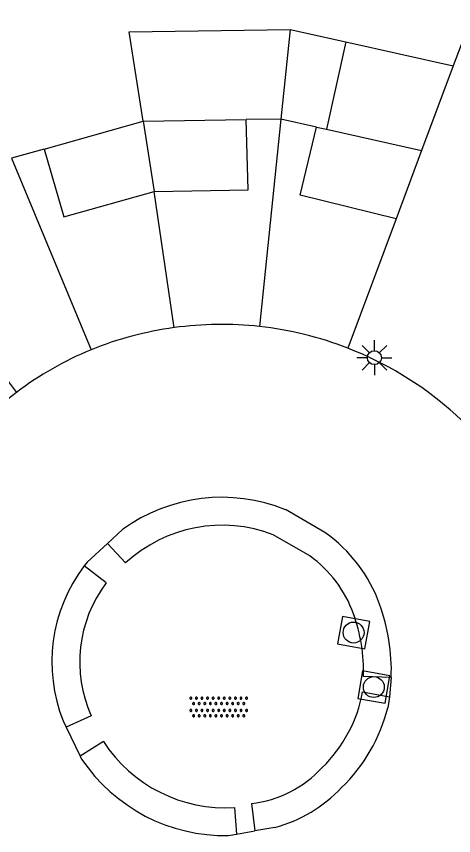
# Model space of a CAD drawing. Extents: x 124000 to 128010, y 398999 to 403000.
# Drawn here: x 127255.3 to 127270.99, y 400057.22 to 400086.63 of the extents above; entities that cross this region are included whole.
import ezdxf

# ---------------------------------------------------------------- set-up
doc = ezdxf.new("R2010")
doc.units = 0
for name, color, linetype in [('gg-afsc-muur', 7, 'Continuous'), ('gg-bbg-bijgebouw', 7, 'Continuous'), ('gg-bbg-gedigitaliseerde bijgebouw', 7, 'Continuous'), ('gg-bbg-luifel en loopbrug', 7, 'Continuous'), ('gg-bbg-tussenscheiding', 7, 'Continuous'), ('gg-knt-bovenkant onderkant talud', 7, 'Continuous'), ('gg-knt-verharding', 7, 'Continuous'), ('gt-grn-groengrens', 7, 'Continuous'), ('gt-symb-lichtmast', 7, 'Continuous'), ('gt-symb-overige verharding', 7, 'Continuous'), ('gt-symb-rioolschacht', 7, 'Continuous')]:
    doc.layers.add(name, color=color, linetype=linetype)

# ---------------------------------------------------------------- blocks, each defined once
blk = doc.blocks.new('gt0-LMAST')
at = {"layer": 'gt-symb-lichtmast'}
for p, q in [((-0.005, 0.246), (-0.005, 0.621)), ((-0.182, 0.173), (-0.447, 0.438)), ((0.172, 0.173), (0.437, 0.438)), ((-0.255, -0.004), (-0.63, -0.004)), ((-0.182, -0.181), (-0.447, -0.446)), ((-0.005, -0.254), (-0.005, -0.629)), ((0.437, -0.446), (0.172, -0.181)), ((0.245, -0.004), (0.62, -0.004))]:
    blk.add_line(p, q, dxfattribs=at)
blk.add_circle((-0.005, -0.004), 0.25, dxfattribs=at)
blk = doc.blocks.new('gt0-RS')
at = {"layer": 'gt-symb-rioolschacht'}
blk.add_lwpolyline([(-0.5, -0.5), (0.5, -0.5), (0.5, 0.5), (-0.5, 0.5)], close=True, dxfattribs=at)
blk.add_circle((0, 0), 0.375, dxfattribs=at)
blk = doc.blocks.new('gt0-OVH')
at = {"layer": 'gt-symb-overige verharding'}
for points in [[(-0.972, 0.298), (-0.967, 0.308), (-0.965, 0.319), (-0.966, 0.33), (-0.971, 0.34), (-0.978, 0.348), (-0.988, 0.353), (-0.999, 0.355), (-1.01, 0.354), (-1.02, 0.349), (-1.028, 0.342), (-1.033, 0.332), (-1.035, 0.321), (-1.034, 0.31), (-1.029, 0.3), (-1.022, 0.292), (-1.012, 0.287), (-1.001, 0.285), (-0.99, 0.286), (-0.98, 0.291)], [(-0.772, 0.298), (-0.767, 0.308), (-0.765, 0.319), (-0.766, 0.33), (-0.771, 0.34), (-0.778, 0.348), (-0.788, 0.353), (-0.799, 0.355), (-0.81, 0.354), (-0.82, 0.349), (-0.828, 0.342), (-0.833, 0.332), (-0.835, 0.321), (-0.834, 0.31), (-0.829, 0.3), (-0.822, 0.292), (-0.812, 0.287), (-0.801, 0.285), (-0.79, 0.286), (-0.78, 0.291)], [(-0.572, 0.298), (-0.567, 0.308), (-0.565, 0.319), (-0.566, 0.33), (-0.571, 0.34), (-0.578, 0.348), (-0.588, 0.353), (-0.599, 0.355), (-0.61, 0.354), (-0.62, 0.349), (-0.628, 0.342), (-0.633, 0.332), (-0.635, 0.321), (-0.634, 0.31), (-0.629, 0.3), (-0.622, 0.292), (-0.612, 0.287), (-0.601, 0.285), (-0.59, 0.286), (-0.58, 0.291)], [(-0.372, 0.298), (-0.367, 0.308), (-0.365, 0.319), (-0.366, 0.33), (-0.371, 0.34), (-0.378, 0.348), (-0.388, 0.353), (-0.399, 0.355), (-0.41, 0.354), (-0.42, 0.349), (-0.428, 0.342), (-0.433, 0.332), (-0.435, 0.321), (-0.434, 0.31), (-0.429, 0.3), (-0.422, 0.292), (-0.412, 0.287), (-0.401, 0.285), (-0.39, 0.286), (-0.38, 0.291)], [(-0.172, 0.298), (-0.167, 0.308), (-0.165, 0.319), (-0.166, 0.33), (-0.171, 0.34), (-0.178, 0.348), (-0.188, 0.353), (-0.199, 0.355), (-0.21, 0.354), (-0.22, 0.349), (-0.228, 0.342), (-0.233, 0.332), (-0.235, 0.321), (-0.234, 0.31), (-0.229, 0.3), (-0.222, 0.292), (-0.212, 0.287), (-0.201, 0.285), (-0.19, 0.286), (-0.18, 0.291)], [(0.028, 0.298), (0.033, 0.308), (0.035, 0.319), (0.034, 0.33), (0.029, 0.34), (0.022, 0.348), (0.012, 0.353), (0.001, 0.355), (-0.01, 0.354), (-0.02, 0.349), (-0.028, 0.342), (-0.033, 0.332), (-0.035, 0.321), (-0.034, 0.31), (-0.029, 0.3), (-0.022, 0.292), (-0.012, 0.287), (-0.001, 0.285), (0.01, 0.286), (0.02, 0.291)], [(0.228, 0.298), (0.233, 0.308), (0.235, 0.319), (0.234, 0.33), (0.229, 0.34), (0.222, 0.348), (0.212, 0.353), (0.201, 0.355), (0.19, 0.354), (0.18, 0.349), (0.172, 0.342), (0.167, 0.332), (0.165, 0.321), (0.166, 0.31), (0.171, 0.3), (0.178, 0.292), (0.188, 0.287), (0.199, 0.285), (0.21, 0.286), (0.22, 0.291)], [(0.428, 0.298), (0.433, 0.308), (0.435, 0.319), (0.434, 0.33), (0.429, 0.34), (0.422, 0.348), (0.412, 0.353), (0.401, 0.355), (0.39, 0.354), (0.38, 0.349), (0.372, 0.342), (0.367, 0.332), (0.365, 0.321), (0.366, 0.31), (0.371, 0.3), (0.378, 0.292), (0.388, 0.287), (0.399, 0.285), (0.41, 0.286), (0.42, 0.291)], [(0.628, 0.298), (0.633, 0.308), (0.635, 0.319), (0.634, 0.33), (0.629, 0.34), (0.622, 0.348), (0.612, 0.353), (0.601, 0.355), (0.59, 0.354), (0.58, 0.349), (0.572, 0.342), (0.567, 0.332), (0.565, 0.321), (0.566, 0.31), (0.571, 0.3), (0.578, 0.292), (0.588, 0.287), (0.599, 0.285), (0.61, 0.286), (0.62, 0.291)], [(0.828, 0.298), (0.833, 0.308), (0.835, 0.319), (0.834, 0.33), (0.829, 0.34), (0.822, 0.348), (0.812, 0.353), (0.801, 0.355), (0.79, 0.354), (0.78, 0.349), (0.772, 0.342), (0.767, 0.332), (0.765, 0.321), (0.766, 0.31), (0.771, 0.3), (0.778, 0.292), (0.788, 0.287), (0.799, 0.285), (0.81, 0.286), (0.82, 0.291)], [(1.028, 0.298), (1.033, 0.308), (1.035, 0.319), (1.034, 0.33), (1.029, 0.34), (1.022, 0.348), (1.012, 0.353), (1.001, 0.355), (0.99, 0.354), (0.98, 0.349), (0.972, 0.342), (0.967, 0.332), (0.965, 0.321), (0.966, 0.31), (0.971, 0.3), (0.978, 0.292), (0.988, 0.287), (0.999, 0.285), (1.01, 0.286), (1.02, 0.291)], [(-0.872, 0.106), (-0.867, 0.116), (-0.865, 0.126), (-0.866, 0.137), (-0.871, 0.147), (-0.878, 0.156), (-0.888, 0.161), (-0.899, 0.163), (-0.91, 0.162), (-0.92, 0.157), (-0.928, 0.15), (-0.933, 0.14), (-0.935, 0.129), (-0.934, 0.118), (-0.929, 0.108), (-0.922, 0.1), (-0.912, 0.095), (-0.901, 0.092), (-0.89, 0.094), (-0.88, 0.098)], [(-0.672, 0.106), (-0.667, 0.116), (-0.665, 0.126), (-0.666, 0.137), (-0.671, 0.147), (-0.678, 0.156), (-0.688, 0.161), (-0.699, 0.163), (-0.71, 0.162), (-0.72, 0.157), (-0.728, 0.15), (-0.733, 0.14), (-0.735, 0.129), (-0.734, 0.118), (-0.729, 0.108), (-0.722, 0.1), (-0.712, 0.095), (-0.701, 0.092), (-0.69, 0.094), (-0.68, 0.098)], [(-0.472, 0.106), (-0.467, 0.116), (-0.465, 0.126), (-0.466, 0.137), (-0.471, 0.147), (-0.478, 0.156), (-0.488, 0.161), (-0.499, 0.163), (-0.51, 0.162), (-0.52, 0.157), (-0.528, 0.15), (-0.533, 0.14), (-0.535, 0.129), (-0.534, 0.118), (-0.529, 0.108), (-0.522, 0.1), (-0.512, 0.095), (-0.501, 0.092), (-0.49, 0.094), (-0.48, 0.098)], [(-0.272, 0.106), (-0.267, 0.116), (-0.265, 0.126), (-0.266, 0.137), (-0.271, 0.147), (-0.278, 0.156), (-0.288, 0.161), (-0.299, 0.163), (-0.31, 0.162), (-0.32, 0.157), (-0.328, 0.15), (-0.333, 0.14), (-0.335, 0.129), (-0.334, 0.118), (-0.329, 0.108), (-0.322, 0.1), (-0.312, 0.095), (-0.301, 0.092), (-0.29, 0.094), (-0.28, 0.098)], [(-0.072, 0.106), (-0.067, 0.116), (-0.065, 0.126), (-0.066, 0.137), (-0.071, 0.147), (-0.078, 0.156), (-0.088, 0.161), (-0.099, 0.163), (-0.11, 0.162), (-0.12, 0.157), (-0.128, 0.15), (-0.133, 0.14), (-0.135, 0.129), (-0.134, 0.118), (-0.129, 0.108), (-0.122, 0.1), (-0.112, 0.095), (-0.101, 0.092), (-0.09, 0.094), (-0.08, 0.098)], [(0.128, 0.106), (0.133, 0.116), (0.135, 0.126), (0.134, 0.137), (0.129, 0.147), (0.122, 0.156), (0.112, 0.161), (0.101, 0.163), (0.09, 0.162), (0.08, 0.157), (0.072, 0.15), (0.067, 0.14), (0.065, 0.129), (0.066, 0.118), (0.071, 0.108), (0.078, 0.1), (0.088, 0.095), (0.099, 0.092), (0.11, 0.094), (0.12, 0.098)], [(0.328, 0.106), (0.333, 0.116), (0.335, 0.126), (0.334, 0.137), (0.329, 0.147), (0.322, 0.156), (0.312, 0.161), (0.301, 0.163), (0.29, 0.162), (0.28, 0.157), (0.272, 0.15), (0.267, 0.14), (0.265, 0.129), (0.266, 0.118), (0.271, 0.108), (0.278, 0.1), (0.288, 0.095), (0.299, 0.092), (0.31, 0.094), (0.32, 0.098)], [(0.528, 0.106), (0.533, 0.116), (0.535, 0.126), (0.534, 0.137), (0.529, 0.147), (0.522, 0.156), (0.512, 0.161), (0.501, 0.163), (0.49, 0.162), (0.48, 0.157), (0.472, 0.15), (0.467, 0.14), (0.465, 0.129), (0.466, 0.118), (0.471, 0.108), (0.478, 0.1), (0.488, 0.095), (0.499, 0.092), (0.51, 0.094), (0.52, 0.098)], [(0.728, 0.106), (0.733, 0.116), (0.735, 0.126), (0.734, 0.137), (0.729, 0.147), (0.722, 0.156), (0.712, 0.161), (0.701, 0.163), (0.69, 0.162), (0.68, 0.157), (0.672, 0.15), (0.667, 0.14), (0.665, 0.129), (0.666, 0.118), (0.671, 0.108), (0.678, 0.1), (0.688, 0.095), (0.699, 0.092), (0.71, 0.094), (0.72, 0.098)], [(0.928, 0.106), (0.933, 0.116), (0.935, 0.126), (0.934, 0.137), (0.929, 0.147), (0.922, 0.156), (0.912, 0.161), (0.901, 0.163), (0.89, 0.162), (0.88, 0.157), (0.872, 0.15), (0.867, 0.14), (0.865, 0.129), (0.866, 0.118), (0.871, 0.108), (0.878, 0.1), (0.888, 0.095), (0.899, 0.092), (0.91, 0.094), (0.92, 0.098)], [(-0.972, -0.142), (-0.967, -0.132), (-0.965, -0.121), (-0.966, -0.11), (-0.971, -0.1), (-0.978, -0.092), (-0.988, -0.087), (-0.999, -0.085), (-1.01, -0.086), (-1.02, -0.091), (-1.028, -0.098), (-1.033, -0.108), (-1.035, -0.119), (-1.034, -0.13), (-1.029, -0.14), (-1.022, -0.148), (-1.012, -0.153), (-1.001, -0.155), (-0.99, -0.154), (-0.98, -0.149)], [(-0.872, -0.334), (-0.867, -0.324), (-0.865, -0.314), (-0.866, -0.303), (-0.871, -0.293), (-0.878, -0.284), (-0.888, -0.279), (-0.899, -0.277), (-0.91, -0.278), (-0.92, -0.283), (-0.928, -0.29), (-0.933, -0.3), (-0.935, -0.311), (-0.934, -0.322), (-0.929, -0.332), (-0.922, -0.34), (-0.912, -0.345), (-0.901, -0.348), (-0.89, -0.346), (-0.88, -0.342)], [(-0.772, -0.142), (-0.767, -0.132), (-0.765, -0.121), (-0.766, -0.11), (-0.771, -0.1), (-0.778, -0.092), (-0.788, -0.087), (-0.799, -0.085), (-0.81, -0.086), (-0.82, -0.091), (-0.828, -0.098), (-0.833, -0.108), (-0.835, -0.119), (-0.834, -0.13), (-0.829, -0.14), (-0.822, -0.148), (-0.812, -0.153), (-0.801, -0.155), (-0.79, -0.154), (-0.78, -0.149)], [(-0.672, -0.334), (-0.667, -0.324), (-0.665, -0.314), (-0.666, -0.303), (-0.671, -0.293), (-0.678, -0.284), (-0.688, -0.279), (-0.699, -0.277), (-0.71, -0.278), (-0.72, -0.283), (-0.728, -0.29), (-0.733, -0.3), (-0.735, -0.311), (-0.734, -0.322), (-0.729, -0.332), (-0.722, -0.34), (-0.712, -0.345), (-0.701, -0.348), (-0.69, -0.346), (-0.68, -0.342)], [(-0.572, -0.142), (-0.567, -0.132), (-0.565, -0.121), (-0.566, -0.11), (-0.571, -0.1), (-0.578, -0.092), (-0.588, -0.087), (-0.599, -0.085), (-0.61, -0.086), (-0.62, -0.091), (-0.628, -0.098), (-0.633, -0.108), (-0.635, -0.119), (-0.634, -0.13), (-0.629, -0.14), (-0.622, -0.148), (-0.612, -0.153), (-0.601, -0.155), (-0.59, -0.154), (-0.58, -0.149)], [(-0.472, -0.334), (-0.467, -0.324), (-0.465, -0.314), (-0.466, -0.303), (-0.471, -0.293), (-0.478, -0.284), (-0.488, -0.279), (-0.499, -0.277), (-0.51, -0.278), (-0.52, -0.283), (-0.528, -0.29), (-0.533, -0.3), (-0.535, -0.311), (-0.534, -0.322), (-0.529, -0.332), (-0.522, -0.34), (-0.512, -0.345), (-0.501, -0.348), (-0.49, -0.346), (-0.48, -0.342)], [(-0.372, -0.142), (-0.367, -0.132), (-0.365, -0.121), (-0.366, -0.11), (-0.371, -0.1), (-0.378, -0.092), (-0.388, -0.087), (-0.399, -0.085), (-0.41, -0.086), (-0.42, -0.091), (-0.428, -0.098), (-0.433, -0.108), (-0.435, -0.119), (-0.434, -0.13), (-0.429, -0.14), (-0.422, -0.148), (-0.412, -0.153), (-0.401, -0.155), (-0.39, -0.154), (-0.38, -0.149)], [(-0.272, -0.334), (-0.267, -0.324), (-0.265, -0.314), (-0.266, -0.303), (-0.271, -0.293), (-0.278, -0.284), (-0.288, -0.279), (-0.299, -0.277), (-0.31, -0.278), (-0.32, -0.283), (-0.328, -0.29), (-0.333, -0.3), (-0.335, -0.311), (-0.334, -0.322), (-0.329, -0.332), (-0.322, -0.34), (-0.312, -0.345), (-0.301, -0.348), (-0.29, -0.346), (-0.28, -0.342)], [(-0.172, -0.142), (-0.167, -0.132), (-0.165, -0.121), (-0.166, -0.11), (-0.171, -0.1), (-0.178, -0.092), (-0.188, -0.087), (-0.199, -0.085), (-0.21, -0.086), (-0.22, -0.091), (-0.228, -0.098), (-0.233, -0.108), (-0.235, -0.119), (-0.234, -0.13), (-0.229, -0.14), (-0.222, -0.148), (-0.212, -0.153), (-0.201, -0.155), (-0.19, -0.154), (-0.18, -0.149)], [(-0.072, -0.334), (-0.067, -0.324), (-0.065, -0.314), (-0.066, -0.303), (-0.071, -0.293), (-0.078, -0.284), (-0.088, -0.279), (-0.099, -0.277), (-0.11, -0.278), (-0.12, -0.283), (-0.128, -0.29), (-0.133, -0.3), (-0.135, -0.311), (-0.134, -0.322), (-0.129, -0.332), (-0.122, -0.34), (-0.112, -0.345), (-0.101, -0.348), (-0.09, -0.346), (-0.08, -0.342)], [(0.028, -0.142), (0.033, -0.132), (0.035, -0.121), (0.034, -0.11), (0.029, -0.1), (0.022, -0.092), (0.012, -0.087), (0.001, -0.085), (-0.01, -0.086), (-0.02, -0.091), (-0.028, -0.098), (-0.033, -0.108), (-0.035, -0.119), (-0.034, -0.13), (-0.029, -0.14), (-0.022, -0.148), (-0.012, -0.153), (-0.001, -0.155), (0.01, -0.154), (0.02, -0.149)], [(0.128, -0.334), (0.133, -0.324), (0.135, -0.314), (0.134, -0.303), (0.129, -0.293), (0.122, -0.284), (0.112, -0.279), (0.101, -0.277), (0.09, -0.278), (0.08, -0.283), (0.072, -0.29), (0.067, -0.3), (0.065, -0.311), (0.066, -0.322), (0.071, -0.332), (0.078, -0.34), (0.088, -0.345), (0.099, -0.348), (0.11, -0.346), (0.12, -0.342)], [(0.228, -0.142), (0.233, -0.132), (0.235, -0.121), (0.234, -0.11), (0.229, -0.1), (0.222, -0.092), (0.212, -0.087), (0.201, -0.085), (0.19, -0.086), (0.18, -0.091), (0.172, -0.098), (0.167, -0.108), (0.165, -0.119), (0.166, -0.13), (0.171, -0.14), (0.178, -0.148), (0.188, -0.153), (0.199, -0.155), (0.21, -0.154), (0.22, -0.149)], [(0.328, -0.334), (0.333, -0.324), (0.335, -0.314), (0.334, -0.303), (0.329, -0.293), (0.322, -0.284), (0.312, -0.279), (0.301, -0.277), (0.29, -0.278), (0.28, -0.283), (0.272, -0.29), (0.267, -0.3), (0.265, -0.311), (0.266, -0.322), (0.271, -0.332), (0.278, -0.34), (0.288, -0.345), (0.299, -0.348), (0.31, -0.346), (0.32, -0.342)], [(0.428, -0.142), (0.433, -0.132), (0.435, -0.121), (0.434, -0.11), (0.429, -0.1), (0.422, -0.092), (0.412, -0.087), (0.401, -0.085), (0.39, -0.086), (0.38, -0.091), (0.372, -0.098), (0.367, -0.108), (0.365, -0.119), (0.366, -0.13), (0.371, -0.14), (0.378, -0.148), (0.388, -0.153), (0.399, -0.155), (0.41, -0.154), (0.42, -0.149)], [(0.528, -0.334), (0.533, -0.324), (0.535, -0.314), (0.534, -0.303), (0.529, -0.293), (0.522, -0.284), (0.512, -0.279), (0.501, -0.277), (0.49, -0.278), (0.48, -0.283), (0.472, -0.29), (0.467, -0.3), (0.465, -0.311), (0.466, -0.322), (0.471, -0.332), (0.478, -0.34), (0.488, -0.345), (0.499, -0.348), (0.51, -0.346), (0.52, -0.342)], [(0.628, -0.142), (0.633, -0.132), (0.635, -0.121), (0.634, -0.11), (0.629, -0.1), (0.622, -0.092), (0.612, -0.087), (0.601, -0.085), (0.59, -0.086), (0.58, -0.091), (0.572, -0.098), (0.567, -0.108), (0.565, -0.119), (0.566, -0.13), (0.571, -0.14), (0.578, -0.148), (0.588, -0.153), (0.599, -0.155), (0.61, -0.154), (0.62, -0.149)], [(0.728, -0.334), (0.733, -0.324), (0.735, -0.314), (0.734, -0.303), (0.729, -0.293), (0.722, -0.284), (0.712, -0.279), (0.701, -0.277), (0.69, -0.278), (0.68, -0.283), (0.672, -0.29), (0.667, -0.3), (0.665, -0.311), (0.666, -0.322), (0.671, -0.332), (0.678, -0.34), (0.688, -0.345), (0.699, -0.348), (0.71, -0.346), (0.72, -0.342)], [(0.828, -0.142), (0.833, -0.132), (0.835, -0.121), (0.834, -0.11), (0.829, -0.1), (0.822, -0.092), (0.812, -0.087), (0.801, -0.085), (0.79, -0.086), (0.78, -0.091), (0.772, -0.098), (0.767, -0.108), (0.765, -0.119), (0.766, -0.13), (0.771, -0.14), (0.778, -0.148), (0.788, -0.153), (0.799, -0.155), (0.81, -0.154), (0.82, -0.149)], [(0.928, -0.334), (0.933, -0.324), (0.935, -0.314), (0.934, -0.303), (0.929, -0.293), (0.922, -0.284), (0.912, -0.279), (0.901, -0.277), (0.89, -0.278), (0.88, -0.283), (0.872, -0.29), (0.867, -0.3), (0.865, -0.311), (0.866, -0.322), (0.871, -0.332), (0.878, -0.34), (0.888, -0.345), (0.899, -0.348), (0.91, -0.346), (0.92, -0.342)], [(1.028, -0.142), (1.033, -0.132), (1.035, -0.121), (1.034, -0.11), (1.029, -0.1), (1.022, -0.092), (1.012, -0.087), (1.001, -0.085), (0.99, -0.086), (0.98, -0.091), (0.972, -0.098), (0.967, -0.108), (0.965, -0.119), (0.966, -0.13), (0.971, -0.14), (0.978, -0.148), (0.988, -0.153), (0.999, -0.155), (1.01, -0.154), (1.02, -0.149)]]:
    blk.add_lwpolyline(points, close=True, dxfattribs=at)

msp = doc.modelspace()

# ---------------------------------------------------------------- linework, layer by layer
at = {"layer": 'gg-afsc-muur'}
msp.add_line((127272.671, 400089.374), (127270.977, 400084.856), dxfattribs=at)
at = {"layer": 'gg-bbg-bijgebouw'}
for p, q in [((127256.301, 400081.867), (127259.848, 400082.868)), ((127266.425, 400082.578), (127269.838, 400081.818)), ((127269.838, 400081.818), (127268.925, 400079.365))]:
    msp.add_line(p, q, dxfattribs=at)
for points in [[(127260.248, 400080.338), (127263.614, 400080.406), (127263.545, 400082.924)], [(127268.925, 400079.365), (127265.486, 400080.213), (127266.068, 400082.658)], [(127256.301, 400081.867), (127256.999, 400079.438), (127260.248, 400080.338)]]:
    msp.add_lwpolyline(points, dxfattribs=at)
at = {"layer": 'gg-bbg-gedigitaliseerde bijgebouw'}
for p, q in [((127265.126, 400086.16), (127267.124, 400085.715)), ((127267.124, 400085.715), (127266.425, 400082.578)), ((127264.793, 400082.942), (127263.545, 400082.924)), ((127266.068, 400082.658), (127264.793, 400082.942))]:
    msp.add_line(p, q, dxfattribs=at)
msp.add_lwpolyline([(127259.848, 400082.868), (127259.341, 400086.073), (127265.126, 400086.16)], dxfattribs=at)
at = {"layer": 'gg-bbg-luifel en loopbrug'}
for p, q in [((127267.124, 400085.715), (127270.977, 400084.856)), ((127270.977, 400084.856), (127269.838, 400081.818)), ((127264.793, 400082.942), (127264.023, 400075.496)), ((127256.301, 400081.867), (127255.118, 400081.534)), ((127255.118, 400081.534), (127257.977, 400074.663)), ((127260.96, 400075.455), (127260.248, 400080.338)), ((127268.925, 400079.365), (127267.195, 400074.719)), ((127252.343, 400077.047), (127255.299, 400073.131))]:
    msp.add_line(p, q, dxfattribs=at)
for centre, radius, start, end in [((127262.657, 400063.05), 12.521, 97.7895, 111.949), ((127262.659, 400062.984), 12.587, 83.7773, 97.7564), ((127262.649, 400063.025), 12.546, 68.7578, 83.7143), ((127262.752, 400063.209), 12.41, 112.6319, 126.9131), ((127262.709, 400063.279), 12.328, 126.9486, 141.3467)]:
    msp.add_arc(centre, radius, start, end, dxfattribs=at)
at = {"layer": 'gg-bbg-tussenscheiding'}
for p, q in [((127265.126, 400086.16), (127264.793, 400082.942)), ((127259.848, 400082.868), (127263.545, 400082.924)), ((127259.848, 400082.868), (127260.248, 400080.338)), ((127266.068, 400082.658), (127266.425, 400082.578))]:
    msp.add_line(p, q, dxfattribs=at)
at = {"layer": 'gg-knt-bovenkant onderkant talud'}
msp.add_arc((127263.115, 400062.747), 41.865, 98.6335, 155.2431, dxfattribs=at)
at = {"layer": 'gg-knt-verharding'}
for p, q in [((127266.37, 400068.101), (127264.954, 400068.922)), ((127259.111, 400068.211), (127258.566, 400067.711)), ((127268.749, 400062.902), (127268.687, 400062.201)), ((127268.687, 400062.201), (127268.621, 400061.811)), ((127256.977, 400061.339), (127257.087, 400061.112)), ((127257.087, 400061.112), (127257.592, 400060.068)), ((127257.592, 400060.068), (127257.639, 400059.971)), ((127263.192, 400057.271), (127263.851, 400057.387)), ((127264.572, 400057.514), (127263.851, 400057.387)), ((127262.913, 400057.222), (127263.192, 400057.271))]:
    msp.add_line(p, q, dxfattribs=at)
msp.add_lwpolyline([(127258.566, 400067.711), (127257.839, 400067.043), (127257.727, 400066.9)], dxfattribs=at)
for centre, radius, start, end in [((127262.66, 400063.053), 12.516, 29.2968, 68.7548), ((127262.675, 400063.287), 6.078, 67.9779, 125.8979), ((127263.293, 400063.72), 5.353, 19.7004, 54.9169), ((127262.291, 400063.453), 5.719, 142.9405, 201.6974), ((127261.871, 400063.156), 6.882, 357.8874, 20.1364), ((127262.747, 400063.288), 6.057, 314.2056, 345.8877), ((127262.795, 400063.429), 6.208, 213.8482, 271.0914), ((127263.252, 400062.448), 5.107, 284.9743, 316.714)]:
    msp.add_arc(centre, radius, start, end, dxfattribs=at)
at = {"layer": 'gt-grn-groengrens'}
for p, q in [((127265.829, 400067.259), (127264.516, 400068.02)), ((127259.219, 400067.008), (127258.566, 400067.711)), ((127258.525, 400066.297), (127257.727, 400066.9)), ((127268.749, 400062.902), (127267.75, 400062.938)), ((127267.721, 400062.378), (127268.687, 400062.201)), ((127257.987, 400061.517), (127257.087, 400061.112)), ((127258.42, 400060.603), (127257.592, 400060.068)), ((127263.735, 400058.369), (127263.851, 400057.387)), ((127263.13, 400058.232), (127263.192, 400057.271))]:
    msp.add_line(p, q, dxfattribs=at)
for centre, radius, start, end in [((127262.675, 400063.287), 5.078, 68.7458, 132.8864), ((127263.288, 400063.716), 4.36, 19.7304, 54.3538), ((127262.291, 400063.453), 4.719, 142.9395, 204.217), ((127261.825, 400063.149), 5.928, 357.9622, 20.119), ((127262.752, 400063.285), 5.051, 314.1946, 349.6604), ((127262.794, 400063.428), 5.207, 212.8575, 273.7014), ((127263.224, 400062.506), 4.169, 277.035, 316.9945)]:
    msp.add_arc(centre, radius, start, end, dxfattribs=at)

# ---------------------------------------------------------------- block references
at = {"layer": 'gt-symb-lichtmast'}
msp.add_blockref('gt0-LMAST', (127268.149, 400074.381), dxfattribs=at)
at = {"layer": 'gt-symb-overige verharding'}
msp.add_blockref('gt0-OVH', (127262.558, 400061.835), dxfattribs=at)
at = {"layer": 'gt-symb-rioolschacht'}
for p, rotation in [((127267.398, 400064.51), 79.69002960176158), ((127268.124, 400062.553), 80.03848340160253)]:
    msp.add_blockref('gt0-RS', p, dxfattribs=dict(at, rotation=rotation))

doc.saveas('drawing.dxf')
